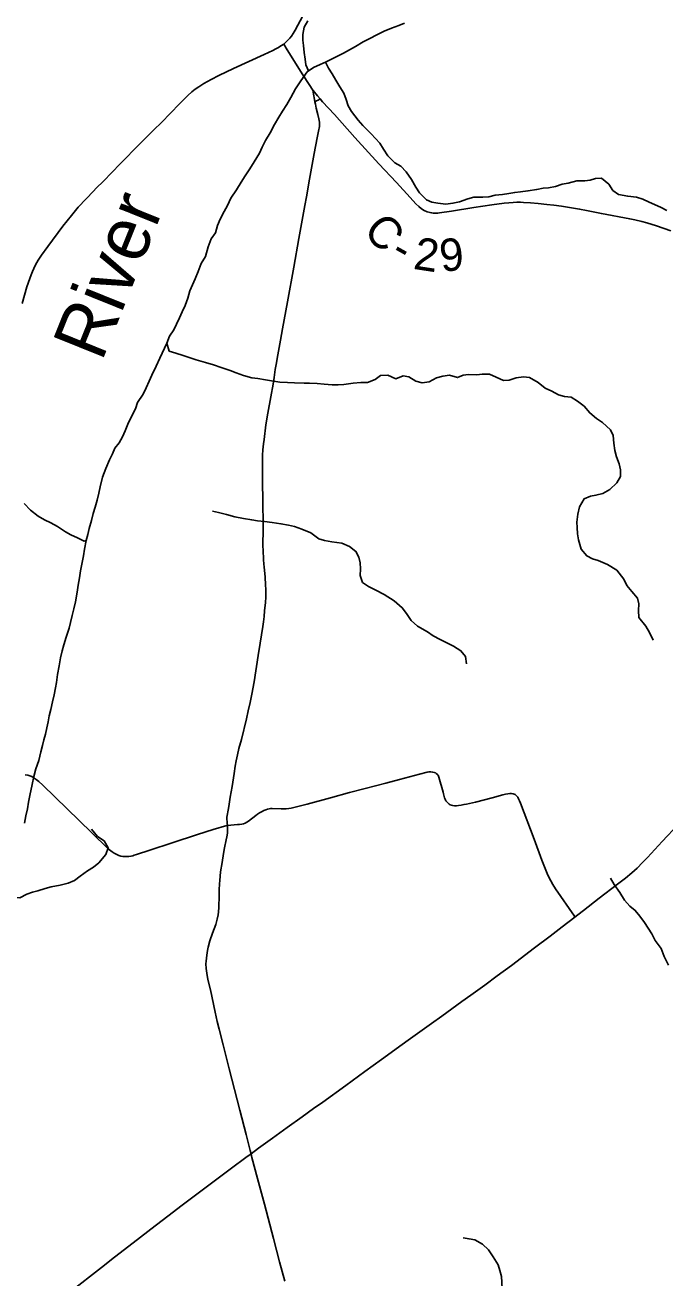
# Model space of a CAD drawing. Extents: x 0 to 1101, y 0 to 440.
# Drawn here: x 306.6 to 340.3, y 339.3 to 405.4 of the extents above; entities that cross this region are included whole.
import ezdxf

# ---------------------------------------------------------------- set-up
doc = ezdxf.new("R2010")
doc.units = 0
for name, color, linetype in [('GM_X_County_Road', 7, 'Continuous'), ('GM_X_County_Road_Text', 7, 'Continuous'), ('GM_X_Major_River', 7, 'Continuous'), ('GM_X_Major_River_Text', 7, 'Continuous'), ('GM_X_Minor_River', 7, 'Continuous'), ('GM_X_Township_Road', 7, 'Continuous')]:
    doc.layers.add(name, color=color, linetype=linetype)

msp = doc.modelspace()

# ---------------------------------------------------------------- linework, layer by layer
at = {"layer": 'GM_X_County_Road'}
for points in [[(320.202, 404.348), (320.439, 404.574), (320.524, 404.668), (320.608, 404.774), (320.699, 404.91), (320.807, 405.086), (321.613, 406.599), (322.97, 409.149), (323.831, 410.761), (324.018, 411.083), (324.199, 411.39), (324.324, 411.57), (324.465, 411.775), (324.593, 411.938), (324.714, 412.072)], [(306.416, 390.688), (306.675, 391.563), (306.82, 392.005), (306.891, 392.194), (306.96, 392.368), (307.031, 392.53), (307.111, 392.686), (307.193, 392.835), (307.268, 392.958), (307.441, 393.222), (307.778, 393.691), (308.573, 394.749), (309.018, 395.323), (309.376, 395.751), (309.788, 396.206), (310.176, 396.608), (310.32, 396.754), (310.701, 397.137), (311.589, 398.042), (312.619, 399.095), (313.33, 399.806), (313.796, 400.263), (314.206, 400.67), (314.751, 401.232), (315.158, 401.641), (315.363, 401.828), (315.535, 401.968), (315.731, 402.108), (315.998, 402.275), (316.373, 402.481), (316.788, 402.691), (317.561, 403.062), (319.173, 403.795), (319.626, 404.016), (319.79, 404.099), (319.93, 404.178), (320.051, 404.256), (320.202, 404.348)], [(320.202, 404.348), (320.385, 404.054), (321.208, 402.732), (321.538, 402.214), (321.742, 401.928), (321.754, 401.912), (321.985, 401.622), (322.126, 401.46), (322.256, 401.316), (322.875, 400.645), (323.954, 399.438), (325.221, 398.045), (326.15, 397.053), (326.866, 396.269), (327.169, 395.942), (327.331, 395.792), (327.468, 395.679), (327.612, 395.589), (327.765, 395.52), (327.919, 395.476), (328.007, 395.457), (328.075, 395.448), (328.151, 395.439), (328.226, 395.442), (328.32, 395.445), (328.41, 395.455), (329.04, 395.556), (330.214, 395.74), (331.17, 395.887), (331.82, 395.969), (332.072, 395.99), (332.29, 396.008), (332.496, 396.015), (332.678, 396.018), (332.84, 396.013), (333.202, 395.995), (333.611, 395.957), (334.075, 395.907), (334.437, 395.866), (334.843, 395.812), (335.056, 395.778), (335.795, 395.657), (336.154, 395.584), (336.942, 395.423), (338.439, 395.136), (338.702, 395.087), (339.081, 395.004), (339.337, 394.935), (339.853, 394.772), (340.611, 394.509)], [(308.941, 338.582), (310.602, 339.877), (311.289, 340.421), (312.505, 341.364), (313.203, 341.905), (314.089, 342.588), (314.861, 343.173), (316.321, 344.27), (317.453, 345.122), (318.204, 345.673), (318.482, 345.875), (318.882, 346.166), (319.604, 346.695), (320.393, 347.256), (321.177, 347.825), (321.779, 348.259), (322.266, 348.602), (323.476, 349.481), (324.477, 350.204), (325.351, 350.836), (326.449, 351.629), (326.767, 351.856), (327.129, 352.117), (327.988, 352.733), (328.532, 353.127), (329.583, 353.891), (330.065, 354.238), (330.806, 354.767), (331.459, 355.244), (332.205, 355.797), (333.427, 356.726), (334.243, 357.351), (334.881, 357.836), (335.552, 358.351), (335.694, 358.46), (336.002, 358.701), (336.826, 359.339), (337.8, 360.09), (338.213, 360.404), (338.545, 360.675), (338.822, 360.925), (339.112, 361.217), (339.367, 361.489), (340.154, 362.334), (341.011, 363.241)]]:
    msp.add_lwpolyline(points, dxfattribs=at)
at = {"layer": 'GM_X_Major_River'}
for points in [[(326.575, 405.449), (326.277, 405.328), (325.889, 405.185), (325.489, 405.031), (325.111, 404.832), (324.745, 404.643), (324.39, 404.466), (323.989, 404.232), (323.668, 404.054), (323.347, 403.865), (322.855, 403.632), (322.443, 403.422), (322.123, 403.278), (321.768, 403.112), (321.447, 402.889), (321.111, 402.415), (320.832, 401.986), (320.576, 401.534), (320.366, 401.172), (320.145, 400.822), (319.948, 400.495), (319.715, 400.111)], [(319.715, 400.111), (319.493, 399.681), (319.249, 399.274), (319.062, 398.912), (318.933, 398.606), (318.643, 398.143), (318.41, 397.771), (318.178, 397.409), (317.957, 397.071), (317.724, 396.664), (317.423, 396.235), (317.236, 395.839), (317.061, 395.523), (316.851, 395.127), (316.71, 394.787), (316.602, 394.413), (316.382, 394.097), (316.217, 393.666), (316.074, 393.167), (315.852, 392.783), (315.688, 392.364), (315.546, 391.979), (315.265, 391.356), (315.157, 390.97), (315.004, 390.574), (314.851, 390.246), (314.711, 389.929), (314.558, 389.601), (314.406, 389.295), (314.186, 388.968), (314.044, 388.594), (313.67, 387.802), (313.482, 387.383), (313.26, 386.908), (313.119, 386.591), (312.955, 386.229), (312.802, 385.901), (312.501, 385.461), (312.394, 385.132), (312.02, 384.408), (311.855, 383.978), (311.703, 383.661), (311.528, 383.344), (311.308, 383.051), (311.19, 382.757), (311.027, 382.452), (310.827, 381.988), (310.65, 381.535), (310.529, 381.012), (310.457, 380.683), (310.372, 380.32), (310.265, 379.957), (310.169, 379.617), (310.073, 379.242), (309.953, 378.823), (309.881, 378.516), (309.797, 378.187), (309.711, 377.744), (309.649, 377.381), (309.576, 377.029), (309.49, 376.586), (309.44, 376.233), (309.366, 375.836), (309.316, 375.472), (309.24, 374.961), (309.144, 374.586), (309.048, 374.235), (308.975, 373.871), (308.903, 373.576), (308.737, 373.1), (308.618, 372.692), (308.534, 372.386), (308.438, 372.012), (308.363, 371.58), (308.289, 371.125), (308.226, 370.716), (308.177, 370.421), (308.103, 370.058), (308.019, 369.683), (307.934, 369.286), (307.849, 368.957), (307.788, 368.639), (307.715, 368.321), (307.643, 367.992), (307.57, 367.685), (307.498, 367.391), (307.413, 367.05), (307.293, 366.596), (307.14, 366.166), (307.032, 365.757), (306.957, 365.337), (306.824, 364.758), (306.762, 364.395), (306.701, 364.054), (306.616, 363.68), (306.542, 363.305)]]:
    msp.add_lwpolyline(points, dxfattribs=at)
at = {"layer": 'GM_X_Minor_River'}
for points in [[(321.512, 402.934), (321.372, 403.266), (321.331, 403.562), (321.29, 403.905), (321.249, 404.27), (321.219, 404.566), (321.212, 404.851), (321.285, 405.237), (321.483, 405.576)], [(322.401, 403.403), (322.564, 403.078), (322.764, 402.791), (322.942, 402.458), (323.164, 402.091), (323.364, 401.758), (323.496, 401.437), (323.594, 401.105), (323.772, 400.795), (324.129, 400.346), (324.376, 400.058), (324.813, 399.619), (325.273, 399.135), (325.461, 398.813), (325.695, 398.468), (326.066, 398.099), (326.37, 397.912), (326.65, 397.624), (326.929, 397.21), (327.162, 396.819), (327.351, 396.509), (327.721, 396.14), (328.015, 396.022), (328.322, 395.972), (328.742, 395.921), (329.117, 395.961), (329.46, 396.036), (329.905, 396.19), (330.224, 396.277), (330.702, 396.293), (331.021, 396.311), (331.351, 396.386), (331.739, 396.427), (332.069, 396.479), (332.377, 396.532), (332.684, 396.573), (333.071, 396.613), (333.539, 396.698), (333.869, 396.751), (334.153, 396.769), (334.518, 396.856), (334.884, 396.965), (335.192, 397.029), (335.648, 397.148), (336.069, 397.153), (336.353, 397.184), (336.639, 397.271), (336.957, 397.289), (337.339, 396.965), (337.551, 396.643), (337.844, 396.434), (338.331, 396.337), (338.797, 396.285), (339.125, 396.178), (339.453, 396.025), (339.746, 395.896), (340.097, 395.743), (340.39, 395.58)], [(314.044, 388.594), (314.175, 388.171), (314.515, 388.064), (314.911, 387.933), (315.273, 387.826), (315.59, 387.719), (316.088, 387.564), (316.507, 387.456), (316.903, 387.314), (317.39, 387.159), (317.706, 387.029), (318.091, 386.887), (318.532, 386.767), (318.839, 386.729), (319.236, 386.667), (319.565, 386.605), (320.007, 386.542), (320.405, 386.525), (320.769, 386.509), (321.28, 386.491), (321.564, 386.487), (321.962, 386.459), (322.336, 386.431), (322.757, 386.402), (323.075, 386.398), (323.371, 386.417), (323.86, 386.478), (324.259, 386.518), (324.611, 386.525), (325.023, 386.679), (325.31, 386.88), (325.685, 386.898), (326.103, 386.71), (326.492, 386.864), (326.798, 386.814), (327.17, 386.581), (327.498, 386.497), (327.863, 386.549), (328.253, 386.772), (328.595, 386.858), (328.937, 386.91), (329.355, 386.779), (329.653, 386.9), (329.949, 386.942), (330.381, 386.925), (330.665, 386.966), (331.052, 386.961), (331.391, 386.808), (331.786, 386.632), (332.082, 386.64), (332.447, 386.76), (332.846, 386.823), (333.153, 386.784), (333.615, 386.516), (333.986, 386.215), (334.336, 386.062), (334.675, 385.864), (334.992, 385.78), (335.344, 385.741), (335.693, 385.543), (336.042, 385.265), (336.333, 384.919), (336.693, 384.63), (337.008, 384.409), (337.423, 384.028), (337.567, 383.73), (337.595, 383.319), (337.658, 382.943), (337.745, 382.6), (337.887, 382.234), (337.951, 381.925), (337.946, 381.561), (337.76, 381.233), (337.391, 380.874), (337.013, 380.674), (336.659, 380.576), (336.363, 380.524), (336.043, 380.391), (335.787, 379.962), (335.702, 379.587), (335.651, 379.155), (335.669, 378.87), (335.676, 378.54), (335.729, 378.221), (335.881, 377.74), (336.172, 377.383), (336.477, 377.231), (336.771, 377.136), (337.257, 376.925), (337.764, 376.622), (338.133, 376.161), (338.287, 375.818), (338.556, 375.507), (338.846, 375.15), (338.91, 374.853), (338.894, 374.5), (338.923, 374.135), (339.281, 373.675), (339.481, 373.342), (339.68, 372.941)], [(309.797, 378.187), (309.694, 378.166), (309.333, 378.33), (308.994, 378.494), (308.701, 378.658), (308.284, 378.925), (307.934, 379.124), (307.595, 379.288), (307.257, 379.474), (306.852, 379.787), (306.527, 380.145)], [(316.446, 379.736), (316.763, 379.663), (317.182, 379.555), (317.624, 379.446), (318.078, 379.36), (318.52, 379.275), (318.826, 379.236), (319.19, 379.197), (319.587, 379.135), (320.052, 379.072), (320.449, 378.998), (320.766, 378.925), (321.151, 378.795), (321.626, 378.595), (322.053, 378.281), (322.359, 378.186), (322.745, 378.124), (323.266, 378.048), (323.662, 377.884), (324.011, 377.617), (324.166, 377.307), (324.241, 377.022), (324.248, 376.703), (324.232, 376.35), (324.352, 375.984), (324.679, 375.763), (325.051, 375.576), (325.503, 375.342), (326.032, 375.016), (326.448, 374.646), (326.682, 374.347), (326.927, 373.979), (327.253, 373.679), (327.772, 373.376), (328.076, 373.167), (328.448, 372.979), (329.148, 372.628), (329.543, 372.384), (329.777, 372.073), (329.829, 371.697)], [(305.524, 359.425), (306.294, 359.358), (306.66, 359.547), (306.958, 359.668), (307.243, 359.732), (307.631, 359.852), (307.95, 359.939), (308.418, 360.035), (308.851, 360.131), (309.183, 360.274), (309.47, 360.51), (309.872, 360.777), (310.182, 360.978), (310.469, 361.213), (310.839, 361.652), (310.958, 361.992), (310.736, 362.359), (310.398, 362.603), (310.074, 362.983)], [(340.486, 355.819), (340.254, 356.277), (340.089, 356.69), (339.777, 357.115), (339.6, 357.459), (339.411, 357.769), (339.21, 358.067), (338.976, 358.401), (338.73, 358.7), (338.438, 358.92), (338.17, 359.243), (337.914, 359.645), (337.624, 360.058), (337.424, 360.402)], [(331.589, 337.928), (331.719, 338.736), (331.702, 339.112), (331.672, 339.408), (331.597, 339.717), (331.499, 340.025), (331.243, 340.45), (330.987, 340.806), (330.684, 341.106), (330.278, 341.339), (329.972, 341.389), (329.666, 341.45)]]:
    msp.add_lwpolyline(points, dxfattribs=at)
at = {"layer": 'GM_X_Township_Road'}
for points in [[(320.265, 339.16), (319.989, 340.187), (319.669, 341.413), (319.19, 343.214), (318.826, 344.564), (318.532, 345.682), (318.482, 345.875), (318.438, 346.048), (318.22, 346.891), (317.885, 348.172), (317.33, 350.358), (317.006, 351.622), (316.804, 352.436), (316.705, 352.853), (316.59, 353.34), (316.338, 354.514), (316.212, 355.051), (316.148, 355.39), (316.122, 355.632), (316.106, 355.89), (316.118, 356.025), (316.128, 356.176), (316.165, 356.474), (316.204, 356.672), (316.223, 356.768), (316.312, 357.094), (316.448, 357.502), (316.627, 357.963), (316.7, 358.232), (316.745, 358.46), (316.77, 358.626), (316.787, 358.856), (316.787, 359.029), (316.795, 359.306), (316.8, 359.626), (316.804, 359.791), (316.822, 360.103), (316.836, 360.283), (316.88, 360.728), (316.955, 361.226), (317.03, 361.703), (317.081, 361.991), (317.173, 362.416), (317.205, 362.572), (317.233, 362.778), (317.241, 362.989), (317.235, 363.179), (317.232, 363.291), (317.224, 363.391), (317.213, 363.498), (317.213, 363.605), (317.224, 363.705), (317.271, 363.978), (317.303, 364.181), (317.377, 364.659), (317.48, 365.228), (317.593, 365.908), (317.651, 366.295), (317.701, 366.589), (317.765, 366.898), (317.844, 367.224), (317.974, 367.71), (318.243, 368.795), (318.339, 369.213), (318.437, 369.648), (318.529, 370.103), (318.645, 370.744), (318.861, 372.125), (318.963, 372.788), (319.102, 373.665), (319.137, 373.908), (319.167, 374.181), (319.197, 374.485), (319.244, 374.918), (319.257, 375.204), (319.257, 375.388), (319.257, 375.629), (319.251, 375.833), (319.22, 376.278), (319.165, 376.796), (319.149, 376.963), (319.136, 377.166), (319.13, 377.34), (319.122, 377.548), (319.111, 378.026), (319.115, 378.678), (319.096, 380.578), (319.089, 380.988), (319.078, 381.901), (319.082, 382.442), (319.085, 382.686), (319.102, 382.976), (319.136, 383.293), (319.165, 383.522), (319.268, 384.28), (319.371, 384.906), (319.531, 385.767), (319.646, 386.427), (319.699, 386.777), (319.758, 387.202), (319.8, 387.47), (319.891, 387.982), (320.035, 388.752), (320.148, 389.346), (320.407, 390.775), (320.735, 392.595), (321.007, 394.108), (321.31, 395.843), (321.398, 396.301), (321.567, 397.236), (321.814, 398.593), (321.975, 399.417), (322.039, 399.764), (322.083, 400.013), (322.092, 400.117), (322.088, 400.234), (322.075, 400.325), (322.062, 400.416), (322.009, 400.637), (321.919, 400.983), (321.876, 401.191), (321.852, 401.313), (321.83, 401.428), (321.779, 401.716), (321.742, 401.928)], [(321.852, 401.313), (321.931, 401.356), (322.018, 401.404), (322.126, 401.46)], [(306.571, 365.852), (306.721, 365.825), (306.827, 365.793), (306.93, 365.749), (307.052, 365.676), (307.165, 365.599), (307.299, 365.49), (307.519, 365.295), (310.067, 362.807), (310.951, 361.95), (311.161, 361.782), (311.271, 361.716), (311.404, 361.645), (311.517, 361.602), (311.627, 361.566), (311.725, 361.545), (311.837, 361.535), (311.939, 361.533), (312.051, 361.544), (312.155, 361.558), (312.249, 361.579), (312.332, 361.604), (312.446, 361.643), (313.146, 361.874), (314.317, 362.252), (315.662, 362.693), (316.494, 362.955), (317.2, 363.168), (317.235, 363.179)], [(317.235, 363.179), (317.776, 363.221), (317.878, 363.229), (317.989, 363.246), (318.087, 363.27), (318.176, 363.3), (318.266, 363.346), (318.344, 363.395), (318.726, 363.695), (318.83, 363.769), (318.93, 363.837), (319.065, 363.914), (319.148, 363.96), (319.257, 364.006), (319.347, 364.036), (319.441, 364.056), (319.512, 364.067), (319.595, 364.071), (320.072, 364.052), (320.194, 364.051), (320.332, 364.057), (320.48, 364.071), (320.596, 364.09), (320.733, 364.118), (321.445, 364.304), (322.669, 364.637), (323.675, 364.911), (324.503, 365.132), (325.58, 365.413), (326.313, 365.601), (327.36, 365.882), (327.759, 365.984), (327.848, 365.998), (327.954, 366.003), (328.05, 365.993), (328.138, 365.974), (328.198, 365.944), (328.245, 365.92), (328.301, 365.87), (328.338, 365.824), (328.368, 365.767), (328.382, 365.715), (328.602, 364.926), (328.621, 364.836), (328.656, 364.703), (328.684, 364.625), (328.714, 364.554), (328.755, 364.48), (328.816, 364.398), (328.867, 364.347), (328.927, 364.297), (328.977, 364.266), (329.039, 364.239), (329.109, 364.223), (329.206, 364.212), (329.309, 364.216), (329.413, 364.227), (329.553, 364.247), (329.699, 364.273), (329.836, 364.301), (330.31, 364.409), (331.192, 364.632), (331.748, 364.79), (331.887, 364.825), (332.017, 364.85), (332.123, 364.858), (332.215, 364.854), (332.286, 364.845), (332.352, 364.824), (332.399, 364.801), (332.442, 364.775), (332.493, 364.727), (332.536, 364.672), (332.584, 364.587), (332.635, 364.472), (332.689, 364.346), (333.398, 362.457), (333.811, 361.339), (334.082, 360.642), (334.173, 360.444), (334.272, 360.255), (334.386, 360.069), (334.527, 359.84), (335.519, 358.398), (335.552, 358.351)]]:
    msp.add_lwpolyline(points, dxfattribs=at)

# ---------------------------------------------------------------- texts
at = {"layer": 'GM_X_County_Road_Text'}
for s, rotation, p in [('C', 312.35246, (324.337, 394.474)), ('2', 351.29129, (326.985, 392.513)), ('9', 6.22863, (328.507, 392.343)), ('-', 330.81531, (325.748, 393.069))]:
    msp.add_text(s, height=1.705, rotation=rotation, dxfattribs=at).set_placement(p)
at = {"layer": 'GM_X_Major_River_Text'}
msp.add_text('River', height=2.8419, rotation=68.05388, dxfattribs=at).set_placement((310.609, 387.564))

doc.saveas('drawing.dxf')
